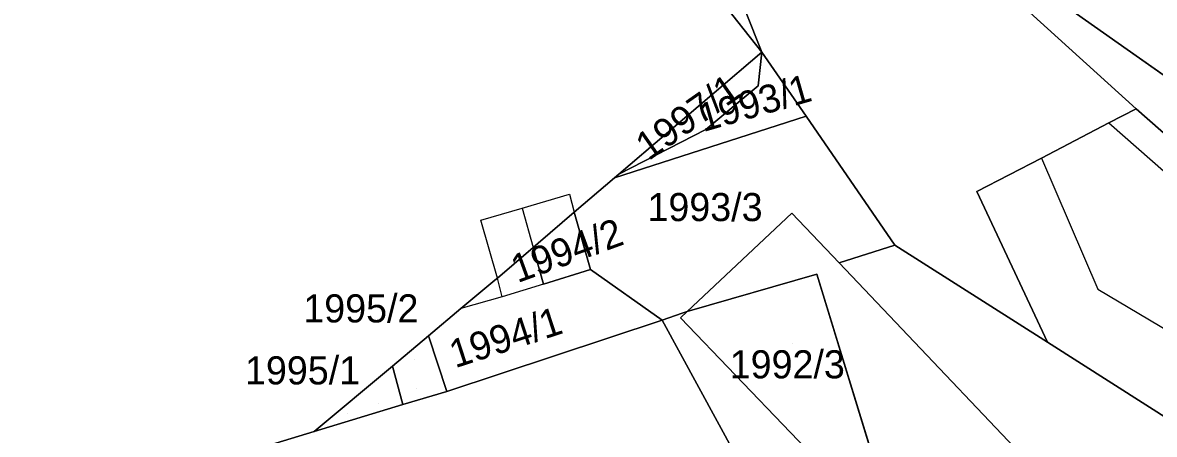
# Model space of a CAD drawing. Extents: x -263423 to -261326, y -1240067 to -1237864.
# Drawn here: x -262178.7 to -262098.2, y -1239749.3 to -1239720 of the extents above; entities that cross this region are included whole.
import ezdxf

# ---------------------------------------------------------------- set-up
doc = ezdxf.new("R2010")
doc.units = 0
for name, color, linetype in [('body_kn', 7, 'Continuous'), ('kladpar_druhypozemkov', 7, 'Continuous'), ('kladpar_hranice', 7, 'Continuous'), ('kladpar_parcelnecisla', 7, 'Continuous'), ('kladpar_plochy', 7, 'Continuous'), ('kladpar_sipky', 7, 'Continuous'), ('zappar_hrandruhpozemk', 7, 'Continuous')]:
    doc.layers.add(name, color=color, linetype=linetype)

msp = doc.modelspace()

# ---------------------------------------------------------------- linework, layer by layer
at = {"layer": 'body_kn'}
for p, q in [((-262126.14, -1239722.11), (-262126.14, -1239722.11)), ((-262126.14, -1239722.11), (-262126.14, -1239722.11)), ((-262126.41, -1239724.52), (-262126.41, -1239724.52)), ((-262126.41, -1239724.52), (-262126.41, -1239724.52)), ((-262099.54, -1239726.14), (-262099.54, -1239726.14)), ((-262123, -1239726.67), (-262123, -1239726.67)), ((-262123, -1239726.67), (-262123, -1239726.67)), ((-262101.47, -1239727.15), (-262101.47, -1239727.15)), ((-262101.47, -1239727.15), (-262101.47, -1239727.15)), ((-262130.11, -1239727.61), (-262130.11, -1239727.61)), ((-262106.27, -1239729.65), (-262106.27, -1239729.65)), ((-262106.27, -1239729.65), (-262106.27, -1239729.65)), ((-262136.6, -1239731.06), (-262136.6, -1239731.06)), ((-262136.6, -1239731.06), (-262136.6, -1239731.06)), ((-262136.29, -1239730.8), (-262136.29, -1239730.8)), ((-262110.85, -1239732.04), (-262110.85, -1239732.04)), ((-262110.85, -1239732.04), (-262110.85, -1239732.04)), ((-262139.81, -1239732.22), (-262139.81, -1239732.22)), ((-262143.17, -1239733.22), (-262143.17, -1239733.22)), ((-262139.48, -1239733.5), (-262139.48, -1239733.5)), ((-262139.48, -1239733.5), (-262139.48, -1239733.5)), ((-262124, -1239733.58), (-262124, -1239733.58)), ((-262146.11, -1239734.07), (-262146.11, -1239734.07)), ((-262142.39, -1239736.01), (-262142.39, -1239736.01)), ((-262142.04, -1239735.71), (-262142.04, -1239735.71)), ((-262116.68, -1239735.84), (-262116.68, -1239735.84)), ((-262116.68, -1239735.84), (-262116.68, -1239735.84)), ((-262138.31, -1239737.58), (-262138.31, -1239737.58)), ((-262138.31, -1239737.58), (-262138.31, -1239737.58)), ((-262120.65, -1239737.1), (-262120.65, -1239737.1)), ((-262145.11, -1239738.35), (-262145.11, -1239738.35)), ((-262144.92, -1239738.19), (-262144.92, -1239738.19)), ((-262144.92, -1239738.19), (-262144.92, -1239738.19)), ((-262122.24, -1239737.91), (-262122.24, -1239737.91)), ((-262122.24, -1239737.91), (-262122.24, -1239737.91)), ((-262141.65, -1239738.62), (-262141.65, -1239738.62)), ((-262141.65, -1239738.62), (-262141.65, -1239738.62)), ((-262102.25, -1239738.99), (-262102.25, -1239738.99)), ((-262144.58, -1239739.54), (-262144.58, -1239739.54)), ((-262147.53, -1239740.36), (-262147.53, -1239740.36)), ((-262131.8, -1239740.7), (-262131.8, -1239740.7)), ((-262131.45, -1239740.58), (-262131.45, -1239740.58)), ((-262131.45, -1239740.58), (-262131.45, -1239740.58)), ((-262133.21, -1239741.18), (-262133.21, -1239741.18)), ((-262131.93, -1239741.03), (-262131.93, -1239741.03)), ((-262149.83, -1239742.31), (-262149.83, -1239742.31)), ((-262149.83, -1239742.31), (-262149.83, -1239742.31)), ((-262105.84, -1239742.75), (-262105.84, -1239742.75)), ((-262152.39, -1239744.45), (-262152.39, -1239744.45)), ((-262152.39, -1239744.45), (-262152.39, -1239744.45)), ((-262148.53, -1239746.26), (-262148.53, -1239746.26)), ((-262151.65, -1239747.19), (-262151.65, -1239747.19)), ((-262151.65, -1239747.19), (-262151.65, -1239747.19)), ((-262157.94, -1239749.11), (-262157.94, -1239749.11))]:
    msp.add_line(p, q, dxfattribs=at)
at = {"layer": 'kladpar_druhypozemkov'}
for p, q in [((-262128.35, -1239725.53), (-262128.35, -1239725.53)), ((-262125.78, -1239725.25), (-262125.78, -1239725.25)), ((-262129.62, -1239732.25), (-262129.62, -1239732.25)), ((-262140.43, -1239735.37), (-262140.43, -1239735.37)), ((-262145.32, -1239742.08), (-262145.32, -1239742.08)), ((-262123.94, -1239742.86), (-262123.94, -1239742.86)), ((-262150.66, -1239746.05), (-262150.66, -1239746.05)), ((-262153.4, -1239747.13), (-262153.4, -1239747.13))]:
    msp.add_line(p, q, dxfattribs=at)
at = {"layer": 'kladpar_hranice'}
for p, q in [((-262123, -1239726.67), (-262136.6, -1239731.06)), ((-262136.6, -1239731.06), (-262123, -1239726.67)), ((-262123, -1239726.67), (-262116.68, -1239735.84)), ((-262131.45, -1239740.58), (-262122.24, -1239737.91)), ((-262122.24, -1239737.91), (-262117.08, -1239754.73))]:
    msp.add_line(p, q, dxfattribs=at)
for points in [[(-262176.63, -1239656.41), (-262164.53, -1239672.32), (-262163.02, -1239674.24), (-262153.49, -1239686.7), (-262152.17, -1239688.3), (-262136.3, -1239709.07), (-262129.09, -1239718.34), (-262126.14, -1239722.11), (-262136.29, -1239730.8), (-262136.6, -1239731.06), (-262139.48, -1239733.5), (-262142.04, -1239735.71), (-262142.39, -1239736.01), (-262144.92, -1239738.19), (-262145.11, -1239738.35), (-262147.53, -1239740.36), (-262149.83, -1239742.31), (-262152.39, -1239744.45), (-262157.94, -1239749.11), (-262184.58, -1239757.22)], [(-262029.04, -1239728.92), (-262063.66, -1239743.32), (-262065.94, -1239743.3), (-262069.67, -1239741.87), (-262075.61, -1239739.03), (-262079.39, -1239736.52), (-262084.5, -1239732.99), (-262118.17, -1239709.22), (-262115.35, -1239706.76), (-262117.6, -1239702.81), (-262136.31, -1239680.3), (-262137.57, -1239678.7), (-262145.73, -1239669.3), (-262146.74, -1239668.15), (-262154.52, -1239658.62)], [(-262132.04, -1239707.26), (-262126.14, -1239722.11), (-262129.09, -1239718.34), (-262136.3, -1239709.07), (-262132.04, -1239707.26)], [(-262118.17, -1239709.22), (-262099.54, -1239726.14), (-262101.47, -1239727.15), (-262106.27, -1239729.65), (-262110.85, -1239732.04), (-262105.84, -1239742.75), (-262116.68, -1239735.84), (-262123, -1239726.67), (-262126.14, -1239722.11), (-262132.04, -1239707.26)], [(-262043.4, -1239746.78), (-262052.36, -1239749.63), (-262055.55, -1239750.94), (-262057.64, -1239751.75), (-262062.93, -1239753.8), (-262063.55, -1239753.1), (-262064.92, -1239751.67), (-262075.06, -1239741.07), (-262080.09, -1239743.25), (-262099.54, -1239726.14), (-262118.17, -1239709.22), (-262084.5, -1239732.99), (-262079.39, -1239736.52), (-262075.61, -1239739.03), (-262069.67, -1239741.87), (-262065.94, -1239743.3), (-262063.66, -1239743.32), (-262029.04, -1239728.92)], [(-262126.14, -1239722.11), (-262126.41, -1239724.52), (-262130.11, -1239727.61), (-262136.29, -1239730.8), (-262126.14, -1239722.11)], [(-262126.41, -1239724.52), (-262126.14, -1239722.11), (-262123, -1239726.67)], [(-262136.6, -1239731.06), (-262136.29, -1239730.8), (-262130.11, -1239727.61), (-262126.41, -1239724.52)], [(-262110.85, -1239732.04), (-262106.27, -1239729.65), (-262101.47, -1239727.15), (-262099.54, -1239726.14), (-262080.09, -1239743.25), (-262075.06, -1239741.07), (-262064.92, -1239751.67), (-262068.08, -1239755.23), (-262074.63, -1239757.25), (-262077.68, -1239754.72), (-262081.3, -1239759.31), (-262085.39, -1239755.79), (-262105.84, -1239742.75), (-262110.85, -1239732.04)], [(-262116.68, -1239735.84), (-262120.65, -1239737.1), (-262124, -1239733.58), (-262131.45, -1239740.58), (-262131.8, -1239740.7), (-262133.21, -1239741.18), (-262138.31, -1239737.58), (-262139.48, -1239733.5), (-262136.6, -1239731.06)], [(-262139.48, -1239733.5), (-262138.31, -1239737.58), (-262141.65, -1239738.62), (-262142.39, -1239736.01), (-262142.04, -1239735.71), (-262139.48, -1239733.5)], [(-262131.45, -1239740.58), (-262124, -1239733.58), (-262120.65, -1239737.1), (-262103.28, -1239755.43), (-262101.43, -1239757.55), (-262101.09, -1239757.25), (-262099.55, -1239758.94), (-262102.86, -1239762), (-262103.42, -1239760.18), (-262104.76, -1239760.49), (-262103.72, -1239764.15)], [(-262138.31, -1239737.58), (-262133.21, -1239741.18), (-262148.53, -1239746.26), (-262149.83, -1239742.31), (-262147.53, -1239740.36), (-262145.11, -1239738.35), (-262144.92, -1239738.19), (-262142.39, -1239736.01), (-262141.65, -1239738.62), (-262138.31, -1239737.58)], [(-262116.68, -1239735.84), (-262105.84, -1239742.75), (-262085.39, -1239755.79), (-262103.72, -1239764.15), (-262104.76, -1239760.49), (-262103.42, -1239760.18), (-262102.86, -1239762), (-262099.55, -1239758.94), (-262101.09, -1239757.25), (-262101.43, -1239757.55), (-262103.28, -1239755.43), (-262120.65, -1239737.1), (-262116.68, -1239735.84)], [(-262113.29, -1239767.07), (-262116.52, -1239756.56), (-262117.08, -1239754.73), (-262122.24, -1239737.91), (-262131.45, -1239740.58)], [(-262124.09, -1239757.95), (-262133.21, -1239741.18), (-262131.8, -1239740.7), (-262131.45, -1239740.58), (-262131.93, -1239741.03), (-262120.2, -1239753.27), (-262119.04, -1239752.18), (-262117.08, -1239754.73)], [(-262117.08, -1239754.73), (-262119.04, -1239752.18), (-262120.2, -1239753.27), (-262131.93, -1239741.03), (-262131.45, -1239740.58)], [(-262151.65, -1239747.19), (-262148.53, -1239746.26), (-262133.21, -1239741.18), (-262124.09, -1239757.95), (-262126.95, -1239758.82), (-262127.94, -1239755.7), (-262140.21, -1239759.67), (-262139.29, -1239762.72), (-262141.51, -1239763.47), (-262144.56, -1239764.33), (-262145.36, -1239761.53), (-262158.97, -1239765.87), (-262158.17, -1239768.86), (-262160.78, -1239769.67), (-262163.45, -1239770.41), (-262164.5, -1239767.22), (-262176.7, -1239770.81), (-262175.72, -1239773.93), (-262178.77, -1239774.86), (-262180.86, -1239767.85), (-262183.87, -1239759.26), (-262184.58, -1239757.22), (-262157.94, -1239749.11), (-262151.65, -1239747.19)], [(-262149.83, -1239742.31), (-262148.53, -1239746.26), (-262151.65, -1239747.19), (-262152.39, -1239744.45), (-262149.83, -1239742.31)], [(-262152.39, -1239744.45), (-262151.65, -1239747.19), (-262157.94, -1239749.11), (-262152.39, -1239744.45)]]:
    msp.add_lwpolyline(points, dxfattribs=at)
at = {"layer": 'kladpar_plochy'}
for p, q in [((-262084.5, -1239732.99), (-262118.17, -1239709.22)), ((-262129.09, -1239718.34), (-262126.14, -1239722.11)), ((-262126.14, -1239722.11), (-262136.29, -1239730.8)), ((-262136.6, -1239731.06), (-262139.48, -1239733.5)), ((-262136.29, -1239730.8), (-262136.6, -1239731.06)), ((-262139.48, -1239733.5), (-262142.04, -1239735.71)), ((-262142.39, -1239736.01), (-262144.92, -1239738.19)), ((-262142.04, -1239735.71), (-262142.39, -1239736.01)), ((-262145.11, -1239738.35), (-262147.53, -1239740.36)), ((-262144.92, -1239738.19), (-262145.11, -1239738.35)), ((-262147.53, -1239740.36), (-262149.83, -1239742.31)), ((-262149.83, -1239742.31), (-262152.39, -1239744.45)), ((-262152.39, -1239744.45), (-262157.94, -1239749.11)), ((-262157.94, -1239749.11), (-262184.58, -1239757.22))]:
    msp.add_line(p, q, dxfattribs=at)
for points in [[(-262132.04, -1239707.26), (-262126.14, -1239722.11), (-262129.09, -1239718.34), (-262136.3, -1239709.07)], [(-262126.41, -1239724.52), (-262126.14, -1239722.11), (-262123, -1239726.67), (-262136.6, -1239731.06), (-262136.29, -1239730.8), (-262130.11, -1239727.61)], [(-262126.14, -1239722.11), (-262126.41, -1239724.52), (-262130.11, -1239727.61), (-262136.29, -1239730.8)], [(-262110.85, -1239732.04), (-262106.27, -1239729.65), (-262101.47, -1239727.15), (-262099.54, -1239726.14), (-262080.09, -1239743.25), (-262075.06, -1239741.07), (-262064.92, -1239751.67), (-262068.08, -1239755.23), (-262074.63, -1239757.25), (-262077.68, -1239754.72), (-262081.3, -1239759.31), (-262085.39, -1239755.79), (-262105.84, -1239742.75)], [(-262116.68, -1239735.84), (-262120.65, -1239737.1), (-262124, -1239733.58), (-262131.45, -1239740.58), (-262131.8, -1239740.7), (-262133.21, -1239741.18), (-262138.31, -1239737.58), (-262139.48, -1239733.5), (-262136.6, -1239731.06), (-262123, -1239726.67)], [(-262139.48, -1239733.5), (-262138.31, -1239737.58), (-262141.65, -1239738.62), (-262142.39, -1239736.01), (-262142.04, -1239735.71)], [(-262103.72, -1239764.15), (-262113.29, -1239767.07), (-262116.52, -1239756.56), (-262117.08, -1239754.73), (-262122.24, -1239737.91), (-262131.45, -1239740.58), (-262124, -1239733.58), (-262120.65, -1239737.1), (-262103.28, -1239755.43), (-262101.43, -1239757.55), (-262101.09, -1239757.25), (-262099.55, -1239758.94), (-262102.86, -1239762), (-262103.42, -1239760.18), (-262104.76, -1239760.49)], [(-262138.31, -1239737.58), (-262133.21, -1239741.18), (-262148.53, -1239746.26), (-262149.83, -1239742.31), (-262147.53, -1239740.36), (-262145.11, -1239738.35), (-262144.92, -1239738.19), (-262142.39, -1239736.01), (-262141.65, -1239738.62)], [(-262116.68, -1239735.84), (-262105.84, -1239742.75), (-262085.39, -1239755.79), (-262103.72, -1239764.15), (-262104.76, -1239760.49), (-262103.42, -1239760.18), (-262102.86, -1239762), (-262099.55, -1239758.94), (-262101.09, -1239757.25), (-262101.43, -1239757.55), (-262103.28, -1239755.43), (-262120.65, -1239737.1)], [(-262122.24, -1239737.91), (-262117.08, -1239754.73), (-262119.04, -1239752.18), (-262120.2, -1239753.27), (-262131.93, -1239741.03), (-262131.45, -1239740.58)], [(-262124.09, -1239757.95), (-262133.21, -1239741.18), (-262131.8, -1239740.7), (-262131.45, -1239740.58), (-262131.93, -1239741.03), (-262120.2, -1239753.27), (-262119.04, -1239752.18), (-262117.08, -1239754.73), (-262116.52, -1239756.56), (-262123.84, -1239758.77)], [(-262151.65, -1239747.19), (-262148.53, -1239746.26), (-262133.21, -1239741.18), (-262124.09, -1239757.95), (-262126.95, -1239758.82), (-262127.94, -1239755.7), (-262140.21, -1239759.67), (-262139.29, -1239762.72), (-262141.51, -1239763.47), (-262144.56, -1239764.33), (-262145.36, -1239761.53), (-262158.97, -1239765.87), (-262158.17, -1239768.86), (-262160.78, -1239769.67), (-262163.45, -1239770.41), (-262164.5, -1239767.22), (-262176.7, -1239770.81), (-262175.72, -1239773.93), (-262178.77, -1239774.86), (-262180.86, -1239767.85), (-262183.87, -1239759.26), (-262184.58, -1239757.22), (-262157.94, -1239749.11)], [(-262149.83, -1239742.31), (-262148.53, -1239746.26), (-262151.65, -1239747.19), (-262152.39, -1239744.45)], [(-262152.39, -1239744.45), (-262151.65, -1239747.19), (-262157.94, -1239749.11)]]:
    msp.add_lwpolyline(points, close=True, dxfattribs=at)
for points in [[(-262118.17, -1239709.22), (-262099.54, -1239726.14), (-262101.47, -1239727.15), (-262106.27, -1239729.65), (-262110.85, -1239732.04), (-262105.84, -1239742.75), (-262116.68, -1239735.84), (-262123, -1239726.67), (-262126.14, -1239722.11), (-262132.04, -1239707.26)], [(-262043.4, -1239746.78), (-262052.36, -1239749.63), (-262055.55, -1239750.94), (-262057.64, -1239751.75), (-262062.93, -1239753.8), (-262063.55, -1239753.1), (-262064.92, -1239751.67), (-262075.06, -1239741.07), (-262080.09, -1239743.25), (-262099.54, -1239726.14), (-262118.17, -1239709.22), (-262084.5, -1239732.99), (-262079.39, -1239736.52), (-262075.61, -1239739.03), (-262069.67, -1239741.87), (-262065.94, -1239743.3), (-262063.66, -1239743.32), (-262029.04, -1239728.92)]]:
    msp.add_lwpolyline(points, dxfattribs=at)
at = {"layer": 'kladpar_sipky'}
for p, q in [((-262150.85, -1239743.96), (-262150.85, -1239743.96)), ((-262155.56, -1239747.83), (-262155.56, -1239747.83))]:
    msp.add_line(p, q, dxfattribs=at)
at = {"layer": 'zappar_hrandruhpozemk'}
for p, q in [((-262101.47, -1239727.15), (-262081.49, -1239744.8)), ((-262106.27, -1239729.65), (-262102.25, -1239738.99)), ((-262143.17, -1239733.22), (-262139.81, -1239732.22)), ((-262139.81, -1239732.22), (-262139.48, -1239733.5)), ((-262146.11, -1239734.07), (-262143.17, -1239733.22)), ((-262143.17, -1239733.22), (-262142.39, -1239736.01)), ((-262144.92, -1239738.19), (-262146.11, -1239734.07)), ((-262144.58, -1239739.54), (-262144.92, -1239738.19)), ((-262141.65, -1239738.62), (-262144.58, -1239739.54)), ((-262102.25, -1239738.99), (-262083.41, -1239750.23)), ((-262144.58, -1239739.54), (-262147.53, -1239740.36))]:
    msp.add_line(p, q, dxfattribs=at)

# ---------------------------------------------------------------- texts
at = {"layer": 'kladpar_parcelnecisla'}
for s, rotation, p in [('1997/1', 35, (-262134.19, -1239729.884)), ('1993/1', 16, (-262130.318, -1239727.811)), ('1994/2', 20, (-262143.502, -1239738.558)), ('1994/1', 18, (-262147.935, -1239744.617))]:
    msp.add_text(s, height=2, rotation=rotation, dxfattribs=at).set_placement(p)
for s, p in [('1993/3', (-262134.265, -1239734.14)), ('1995/2', (-262158.722, -1239741.35)), ('1992/3', (-262128.42, -1239745.33)), ('1995/1', (-262162.866, -1239745.76))]:
    msp.add_text(s, height=2, dxfattribs=at).set_placement(p)

doc.saveas('drawing.dxf')
